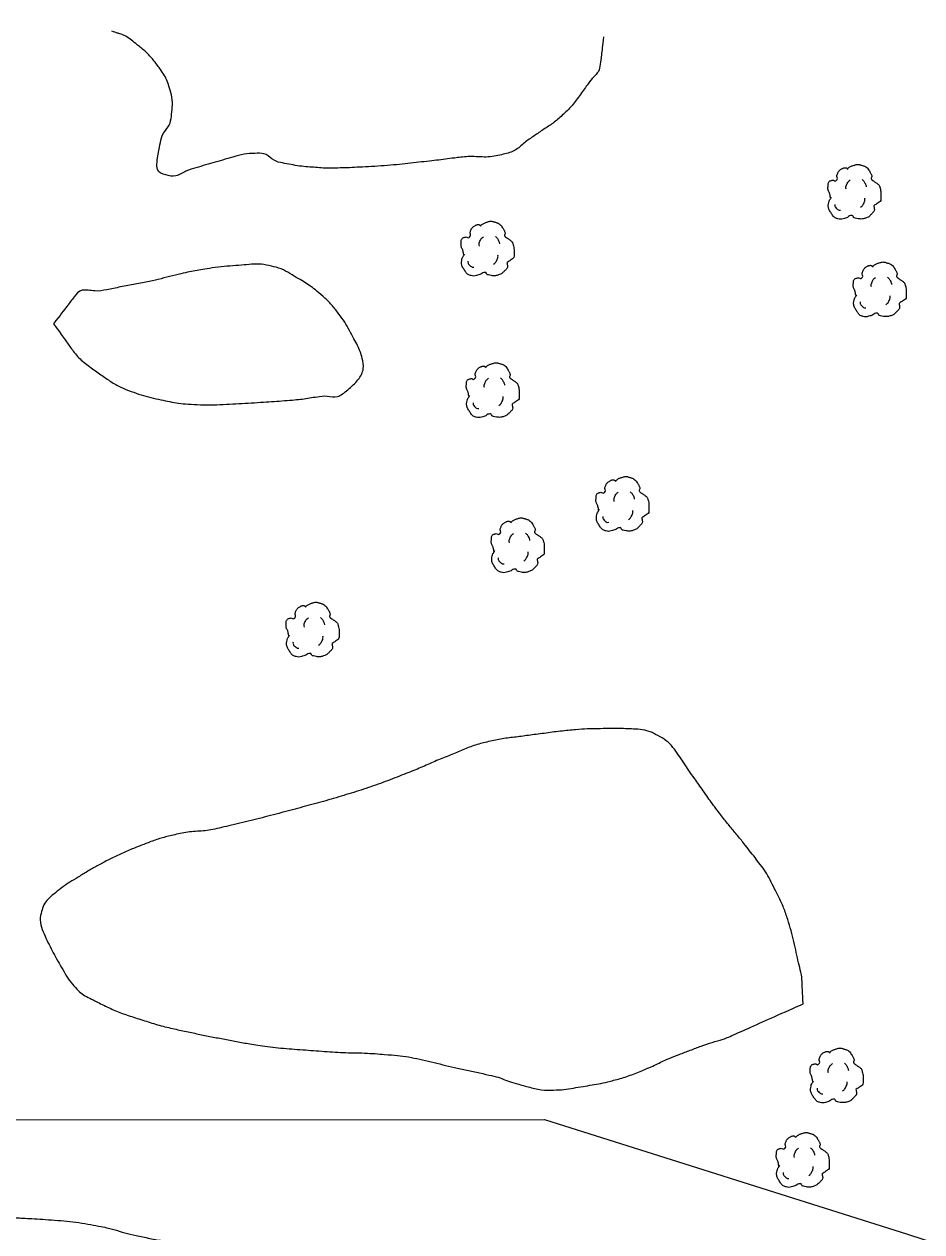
# Model space of a CAD drawing. Extents: x 2145380 to 2156929, y 139568 to 149130.
# Drawn here: x 2156329.9 to 2156441.4, y 143360.5 to 143510.6 of the extents above; entities that cross this region are included whole.
import ezdxf

# ---------------------------------------------------------------- set-up
doc = ezdxf.new("R2010")
doc.units = 0
for name, color, linetype in [('TOPO_Fence', 7, 'Continuous'), ('TOPO_Tree', 7, 'Continuous'), ('TOPO_Tree Line', 7, 'Continuous')]:
    doc.layers.add(name, color=color, linetype=linetype)

# ---------------------------------------------------------------- blocks, each defined once
blk = doc.blocks.new('TREE')
at = {"layer": 'TOPO_Tree'}
for points in [[(-14.07, -0.4), (-14.17, 0.5), (-14.37, 1.38), (-14.6, 2.25), (-14.84, 3.17), (-15.47, 3.96), (-15.66, 4.9), (-15.8, 5.59), (-15.71, 6.31), (-15.66, 7.01), (-15.6, 7.91), (-15.72, 8.8), (-15.13, 9.66), (-14.62, 10.42), (-13.76, 10.49), (-13.02, 10.72), (-12.18, 10.98), (-11.06, 10), (-10.37, 10.72), (-9.4, 11.74), (-10.29, 13.28), (-9.84, 14.42), (-9.56, 15.15), (-9.32, 15.89), (-8.78, 16.54), (-8.18, 17.26), (-7.5, 17.68), (-6.67, 18.13), (-6.14, 18.41), (-5.61, 18.61), (-5.08, 18.66), (-4.55, 18.71), (-4.02, 18.54), (-3.49, 18.13)], [(-3.49, 17.6), (-3.07, 18.27), (-2.58, 18.8), (-1.9, 19.19), (-1.05, 19.68), (-0.19, 19.96), (0.74, 20.24), (1.62, 20.51), (2.51, 20.82), (3.39, 20.77), (4.1, 20.73), (4.8, 20.47), (5.51, 20.24), (6.43, 19.95), (7.32, 19.73), (8.15, 19.19), (9.36, 18.4), (10.02, 17.21), (10.8, 16.01), (11.24, 15.33), (11.58, 14.62), (11.86, 13.89), (12.17, 13.08), (11.37, 12.02), (11.86, 11.25), (12, 11.03), (12.18, 10.86), (12.39, 10.72), (12.91, 10.35), (13.45, 10.02), (13.97, 9.66), (14.7, 9.16), (15.41, 8.68), (16.09, 8.07), (16.7, 7.53), (16.93, 6.73), (17.15, 5.95), (17.59, 4.38), (17.71, 2.77), (17.68, 1.19), (17.65, -0.25), (17.83, -2.22), (16.62, -3.04), (15.47, -3.83), (14.31, -4.58), (13.16, -5.35)], [(-4.21, 5.09), (-4.46, 6.09), (-4.3, 7.21), (-3.84, 8.21), (-3.33, 9.34), (-2.71, 10.27), (-1.64, 10.97)], [(5.89, 11.15), (6.5, 10.68), (6.96, 10.17), (7.36, 9.5), (7.93, 8.56), (8.31, 7.6), (8.46, 6.56)], [(13.16, -5.34), (13.25, -5.81), (13.36, -6.28), (13.45, -6.75), (13.76, -8.52), (12.24, -10.03), (10.8, -11.51), (9.98, -12.34), (9.13, -12.77), (8.15, -13.1), (5.97, -13.83), (3.32, -13.56), (1.27, -13.1), (0.49, -12.92), (-0.06, -11.44), (-0.84, -11.51), (-2.04, -11.61), (-3.28, -12.78), (-4.55, -13.1), (-6.06, -13.47), (-7.77, -14.03), (-9.31, -13.62), (-11.36, -13.09), (-12.84, -11.41), (-14.07, -9.39), (-15.32, -7.35), (-15.61, -5.13), (-15.13, -3.04), (-14.87, -1.89), (-13.91, -0.75), (-13.54, 0.13)], [(-11.38, -4.46), (-11.47, -5.41), (-11.03, -6.32), (-10.09, -7.22), (-9.3, -7.97), (-8.49, -8.26), (-7.7, -8.14)], [(4.79, -6.29), (5.71, -5.66), (6.3, -4.92), (6.81, -3.91), (7.36, -2.81), (7.63, -1.7), (7.54, -0.6)]]:
    blk.add_open_spline(points, degree=3, dxfattribs=at)

msp = doc.modelspace()

# ---------------------------------------------------------------- linework, layer by layer
at = {"layer": 'TOPO_Fence'}
msp.add_lwpolyline([(2156274.63, 143510.5), (2156274.82, 143458.07), (2156275.76, 143374.4), (2156394.51, 143374.45), (2156439.59, 143360.19), (2156541.79, 143326.83), (2156628.39, 143298.22), (2156726.47, 143265.91), (2156809.31, 143241.34), (2156891.36, 143211.8), (2156923.97, 143201.95)], dxfattribs=at)
at = {"layer": 'TOPO_Tree'}
msp.add_open_spline([(2156267.22, 143510.59), (2156267.29, 143509.34), (2156267.35, 143508.09), (2156267.42, 143506.84), (2156267.55, 143504.41), (2156267.1, 143501.97), (2156266.97, 143499.54), (2156266.88, 143497.69), (2156266.78, 143495.84), (2156266.7, 143493.99), (2156266.56, 143490.83), (2156266.43, 143487.67), (2156266.5, 143484.52), (2156266.54, 143482.66), (2156266.65, 143480.81), (2156266.77, 143478.96), (2156266.89, 143476.96), (2156267.03, 143474.96), (2156267.16, 143472.95), (2156267.24, 143471.7), (2156267.31, 143470.43), (2156267.31, 143469.18), (2156267.31, 143468.18), (2156266.64, 143467.29), (2156266.47, 143466.3), (2156266.23, 143464.94), (2156265.96, 143463.58), (2156266.02, 143462.21), (2156266.09, 143460.36), (2156266.33, 143458.51), (2156266.4, 143456.65), (2156266.47, 143454.75), (2156266.55, 143452.84), (2156266.62, 143450.94), (2156266.67, 143449.55), (2156266.73, 143448.15), (2156266.77, 143446.76), (2156266.83, 143444.68), (2156266.51, 143442.6), (2156266.34, 143440.52), (2156266.15, 143438.16), (2156265.87, 143435.82), (2156265.71, 143433.45), (2156265.56, 143431.21), (2156265.54, 143428.97), (2156265.57, 143426.72), (2156265.58, 143425.22), (2156265.6, 143423.71), (2156265.66, 143422.2), (2156265.76, 143419.69), (2156265.86, 143417.18), (2156265.96, 143414.67), (2156266.08, 143411.82), (2156266.23, 143408.97), (2156266.35, 143406.12), (2156266.45, 143403.72), (2156266.4, 143401.32), (2156266.46, 143398.93), (2156266.51, 143396.76), (2156267.24, 143394.61), (2156267.18, 143392.46), (2156267.15, 143391.37), (2156266.65, 143390.31), (2156266.57, 143389.21), (2156266.47, 143387.94), (2156266.37, 143386.67), (2156266.28, 143385.39), (2156266.16, 143383.76), (2156266.02, 143382.14), (2156265.94, 143380.51), (2156265.88, 143379.19), (2156265.97, 143377.88), (2156266, 143376.56), (2156266.02, 143375.57), (2156266.09, 143374.57), (2156266.11, 143373.57), (2156266.12, 143372.7), (2156265.88, 143371.84), (2156265.8, 143370.97), (2156265.7, 143369.79), (2156265.72, 143368.6), (2156265.87, 143367.41), (2156265.98, 143366.53), (2156266.36, 143365.58), (2156267.22, 143365.13), (2156268.08, 143364.68), (2156268.94, 143364.7), (2156269.83, 143364.64), (2156270.83, 143364.58), (2156271.83, 143364.49), (2156272.83, 143364.49), (2156274.11, 143364.48), (2156275.38, 143364.52), (2156276.65, 143364.51), (2156277.89, 143364.51), (2156279.12, 143364.41), (2156280.36, 143364.43), (2156281.53, 143364.45), (2156282.69, 143364.63), (2156283.86, 143364.69), (2156285.81, 143364.79), (2156287.78, 143364.93), (2156289.73, 143364.84), (2156290.76, 143364.8), (2156291.79, 143364.59), (2156292.82, 143364.53), (2156294.19, 143364.43), (2156295.56, 143364.34), (2156296.93, 143364.27), (2156298.56, 143364.18), (2156300.2, 143364.09), (2156301.83, 143364.02), (2156303.1, 143363.97), (2156304.37, 143363.94), (2156305.64, 143363.89), (2156307.88, 143363.81), (2156310.12, 143363.72), (2156312.37, 143363.61), (2156314.18, 143363.52), (2156315.98, 143363.27), (2156317.78, 143363.06), (2156319.23, 143362.89), (2156320.64, 143362.47), (2156322.1, 143362.37), (2156323.13, 143362.31), (2156324.17, 143362.39), (2156325.21, 143362.37), (2156327.02, 143362.31), (2156328.84, 143362.25), (2156330.66, 143362.15), (2156333.68, 143361.97), (2156336.69, 143361.69), (2156339.67, 143361.11), (2156341.05, 143360.83), (2156342.37, 143360.33), (2156343.75, 143360.05), (2156345.49, 143359.68), (2156347.25, 143359.37), (2156349, 143359), (2156351.59, 143358.44), (2156354.16, 143357.81), (2156356.75, 143357.27), (2156358.14, 143356.97), (2156359.54, 143356.8), (2156360.93, 143356.52), (2156361.85, 143356.33), (2156362.76, 143356.14), (2156363.65, 143355.86), (2156366.12, 143355.09), (2156368.59, 143354.27), (2156371.06, 143353.49), (2156372.21, 143353.13), (2156373.35, 143352.78), (2156374.5, 143352.42), (2156375.41, 143352.13), (2156376.32, 143351.85), (2156377.24, 143351.59), (2156378.22, 143351.31), (2156379.25, 143351.2), (2156380.24, 143350.97), (2156382.57, 143350.41), (2156384.89, 143349.83), (2156387.19, 143349.16), (2156388.64, 143348.74), (2156390.05, 143348.2), (2156391.5, 143347.79), (2156392.41, 143347.54), (2156393.32, 143347.29), (2156394.23, 143347.04), (2156395.07, 143346.82), (2156395.9, 143346.59), (2156396.73, 143346.36), (2156398, 143346.03), (2156399.28, 143345.78), (2156400.56, 143345.52), (2156401.59, 143345.31), (2156402.63, 143345.09), (2156403.67, 143344.91), (2156404.61, 143344.74), (2156405.55, 143344.6), (2156406.5, 143344.44), (2156407.72, 143344.23), (2156408.95, 143344.01), (2156410.18, 143343.78), (2156411.32, 143343.58), (2156412.47, 143343.43), (2156413.58, 143343.09), (2156414.54, 143342.8), (2156415.47, 143342.44), (2156416.42, 143342.13), (2156417.74, 143341.69), (2156419.06, 143341.26), (2156420.38, 143340.82), (2156421.88, 143340.33), (2156423.39, 143339.85), (2156424.91, 143339.39), (2156426.69, 143338.85), (2156428.5, 143338.38), (2156430.3, 143337.92), (2156431.98, 143337.48), (2156433.65, 143337.06), (2156435.34, 143336.66), (2156436.96, 143336.28), (2156438.61, 143335.98), (2156440.24, 143335.61), (2156441.18, 143335.39), (2156442.11, 143335.13), (2156443.05, 143334.92), (2156444.44, 143334.61), (2156445.84, 143334.37), (2156447.23, 143334.06), (2156448.77, 143333.72), (2156450.31, 143333.37), (2156451.84, 143332.99), (2156453.38, 143332.61), (2156454.92, 143332.21), (2156456.45, 143331.79), (2156457.8, 143331.42), (2156459.14, 143331.05), (2156460.48, 143330.67), (2156461.95, 143330.26), (2156463.41, 143329.82), (2156464.87, 143329.41), (2156466.71, 143328.9), (2156468.57, 143328.51), (2156470.41, 143328.02), (2156472.14, 143327.55), (2156473.86, 143327.04), (2156475.59, 143326.57), (2156477.63, 143326.02), (2156479.66, 143325.48), (2156481.72, 143324.99), (2156483.6, 143324.54), (2156485.49, 143324.16), (2156487.37, 143323.73), (2156489.43, 143323.25), (2156491.49, 143322.76), (2156493.54, 143322.25), (2156494.97, 143321.89), (2156496.35, 143321.34), (2156497.78, 143320.97), (2156498.84, 143320.7), (2156499.9, 143320.46), (2156500.96, 143320.23), (2156503.29, 143319.75), (2156505.63, 143319.28), (2156507.97, 143318.84), (2156512.34, 143318.02), (2156516.75, 143317.39), (2156521.13, 143316.59), (2156524.9, 143315.9), (2156528.7, 143315.24), (2156532.35, 143314.07), (2156535.19, 143313.17), (2156538.03, 143312.25), (2156540.86, 143311.34), (2156542.86, 143310.69), (2156544.87, 143310.05), (2156546.87, 143309.4), (2156547.81, 143309.09), (2156548.72, 143308.69), (2156549.67, 143308.39), (2156550.78, 143308.04), (2156551.89, 143307.69), (2156553, 143307.34), (2156554.74, 143306.79), (2156556.49, 143306.24), (2156558.24, 143305.7), (2156559.93, 143305.17), (2156561.67, 143304.81), (2156563.43, 143304.6), (2156565.36, 143304.38), (2156567.31, 143304.39), (2156569.25, 143304.19), (2156570.86, 143304.03), (2156572.48, 143303.86), (2156574.09, 143303.63), (2156575.42, 143303.43), (2156576.73, 143303.11), (2156578.06, 143302.92), (2156578.97, 143302.78), (2156579.89, 143302.68), (2156580.8, 143302.55), (2156582.45, 143302.31), (2156584.08, 143302.04), (2156585.71, 143301.73), (2156587.97, 143301.31), (2156590.2, 143300.75), (2156592.4, 143300.08), (2156594.33, 143299.49), (2156596.2, 143298.72), (2156598.12, 143298.13), (2156600.02, 143297.55), (2156601.92, 143296.99), (2156603.83, 143296.47), (2156606.58, 143295.71), (2156609.32, 143294.89), (2156612.13, 143294.41), (2156615.2, 143293.89), (2156618.27, 143293.39), (2156621.34, 143292.89), (2156622.95, 143292.62), (2156624.55, 143292.36), (2156626.16, 143292.1), (2156627.6, 143291.87), (2156629.05, 143291.7), (2156630.49, 143291.46), (2156631.55, 143291.28), (2156632.61, 143291.08), (2156633.66, 143290.9), (2156635.23, 143290.63), (2156636.78, 143290.3), (2156638.35, 143290.11), (2156640.16, 143289.89), (2156641.96, 143289.67), (2156643.77, 143289.45)], degree=3, dxfattribs=at)
at = {"layer": 'TOPO_Tree Line'}
for points in [[(2156401.86, 143509), (2156401.71, 143507.85), (2156401.57, 143506.71), (2156401.42, 143505.56), (2156401.31, 143504.67), (2156400.54, 143504.01), (2156400.01, 143503.28), (2156398.95, 143501.86), (2156397.99, 143500.42), (2156396.67, 143499.23), (2156395.6, 143498.26), (2156394.41, 143497.52), (2156393.22, 143496.71), (2156392, 143495.88), (2156390.91, 143494.8), (2156389.48, 143494.44), (2156387.53, 143493.96), (2156385.53, 143494.22), (2156383.58, 143493.98), (2156382.48, 143493.85), (2156381.38, 143493.7), (2156380.28, 143493.58), (2156378.91, 143493.42), (2156377.54, 143493.26), (2156376.17, 143493.13), (2156374.61, 143492.98), (2156373.05, 143492.9), (2156371.48, 143492.81), (2156370.31, 143492.75), (2156369.13, 143492.71), (2156367.96, 143492.7), (2156367.03, 143492.7), (2156366.09, 143492.78), (2156365.16, 143492.85), (2156364.09, 143492.94), (2156363.03, 143493.14), (2156361.98, 143493.34), (2156360.9, 143493.54), (2156359.95, 143494.54), (2156358.88, 143494.54), (2156357.55, 143494.53), (2156356.15, 143494.17), (2156354.83, 143493.79), (2156353.62, 143493.45), (2156352.43, 143493.09), (2156351.23, 143492.75), (2156350, 143492.4), (2156348.71, 143491.52), (2156347.49, 143491.84), (2156346.17, 143492.19), (2156346.56, 143494.65), (2156346.82, 143495.93), (2156347.05, 143497), (2156348.03, 143498.02), (2156348.17, 143499.12), (2156348.32, 143500.25), (2156348.31, 143501.53), (2156347.94, 143502.68), (2156347.67, 143503.51), (2156347.32, 143504.27), (2156346.79, 143504.99), (2156345.93, 143506.17), (2156345.03, 143507.16), (2156343.91, 143508.06), (2156343.22, 143508.6), (2156342.53, 143509.14), (2156341.71, 143509.41), (2156341.39, 143509.51), (2156341.08, 143509.62), (2156340.76, 143509.72)], [(2156333.54, 143473.35), (2156334.4, 143474.47), (2156335.25, 143475.58), (2156336.1, 143476.7), (2156336.93, 143477.77), (2156338.74, 143477.31), (2156340.07, 143477.57), (2156341.87, 143477.93), (2156343.68, 143478.27), (2156345.48, 143478.64), (2156346.91, 143478.94), (2156348.31, 143479.34), (2156349.74, 143479.65), (2156350.66, 143479.86), (2156351.59, 143480.02), (2156352.52, 143480.17), (2156353.98, 143480.42), (2156355.45, 143480.52), (2156356.91, 143480.65), (2156358.13, 143480.75), (2156359.37, 143480.8), (2156360.59, 143480.52), (2156361.83, 143480.24), (2156362.89, 143479.6), (2156363.98, 143478.95), (2156364.77, 143478.48), (2156365.51, 143478.01), (2156366.22, 143477.43), (2156367.27, 143476.57), (2156368.18, 143475.62), (2156369, 143474.53), (2156369.73, 143473.55), (2156370.28, 143472.55), (2156370.88, 143471.44), (2156371.3, 143470.67), (2156371.66, 143469.9), (2156371.85, 143469.12), (2156372.19, 143467.78), (2156371.46, 143466.35), (2156370.06, 143465.14), (2156368.8, 143464.05), (2156367.53, 143464.47), (2156366.24, 143464.28), (2156365.33, 143464.15), (2156364.44, 143463.98), (2156363.53, 143463.91), (2156362.23, 143463.8), (2156360.93, 143463.7), (2156359.64, 143463.62), (2156358.1, 143463.52), (2156356.56, 143463.43), (2156355.02, 143463.35), (2156353.41, 143463.26), (2156351.79, 143463.28), (2156350.18, 143463.38), (2156349.07, 143463.45), (2156347.98, 143463.68), (2156346.88, 143463.91), (2156345.63, 143464.17), (2156344.41, 143464.5), (2156343.21, 143464.95), (2156341.86, 143465.44), (2156340.65, 143466.15), (2156339.46, 143466.99), (2156338.02, 143468.02), (2156336.61, 143469.07), (2156335.6, 143470.48), (2156334.92, 143471.44), (2156334.23, 143472.4), (2156333.54, 143473.35)], [(2156426.63, 143388.83), (2156426.63, 143388.83), (2156423.75, 143387.55), (2156420.87, 143386.26), (2156417.99, 143384.98), (2156416.7, 143384.4), (2156415.32, 143384.07), (2156413.99, 143383.58), (2156412.62, 143383.08), (2156411.25, 143382.55), (2156409.89, 143382.01), (2156409.11, 143381.69), (2156408.39, 143381.27), (2156407.62, 143380.95), (2156405.99, 143380.25), (2156404.34, 143379.64), (2156402.62, 143379.21), (2156401.53, 143378.93), (2156400.42, 143378.76), (2156399.31, 143378.57), (2156398.11, 143378.37), (2156396.91, 143378.16), (2156395.71, 143378.12), (2156394.1, 143378.08), (2156392.49, 143378.51), (2156390.89, 143378.96), (2156389.91, 143379.24), (2156389.01, 143379.66), (2156388.03, 143379.89), (2156386.46, 143380.25), (2156384.87, 143380.58), (2156383.3, 143380.94), (2156381.87, 143381.27), (2156380.45, 143381.63), (2156379.02, 143381.95), (2156377.64, 143382.25), (2156376.24, 143382.42), (2156374.84, 143382.54), (2156372.18, 143382.75), (2156369.51, 143382.75), (2156366.85, 143382.95), (2156364.15, 143383.15), (2156361.44, 143383.34), (2156358.75, 143383.74), (2156357.08, 143383.99), (2156355.43, 143384.31), (2156353.77, 143384.63), (2156352.1, 143384.95), (2156350.45, 143385.3), (2156348.79, 143385.66), (2156346.9, 143386.08), (2156345.07, 143386.66), (2156343.23, 143387.26), (2156341.55, 143387.8), (2156339.98, 143388.56), (2156338.39, 143389.35), (2156337.63, 143389.74), (2156336.89, 143390.15), (2156336.3, 143390.8), (2156335.45, 143391.76), (2156334.86, 143392.82), (2156334.22, 143393.9), (2156333.63, 143394.92), (2156333.1, 143395.94), (2156332.6, 143397), (2156332.12, 143398.03), (2156331.78, 143399.29), (2156332.06, 143400.35), (2156332.28, 143401.15), (2156332.86, 143401.89), (2156333.54, 143402.45), (2156334.45, 143403.19), (2156335.33, 143403.82), (2156336.3, 143404.4), (2156337.49, 143405.13), (2156338.66, 143405.84), (2156339.9, 143406.49), (2156341.31, 143407.22), (2156342.75, 143407.86), (2156344.22, 143408.45), (2156345.64, 143409.01), (2156347.07, 143409.5), (2156348.55, 143409.84), (2156350.43, 143410.27), (2156352.38, 143410.28), (2156354.25, 143410.71), (2156357.03, 143411.36), (2156359.81, 143412.05), (2156362.58, 143412.79), (2156365.14, 143413.47), (2156367.69, 143414.16), (2156370.22, 143414.93), (2156372.65, 143415.68), (2156375.04, 143416.56), (2156377.4, 143417.49), (2156379.17, 143418.18), (2156380.89, 143418.98), (2156382.65, 143419.69), (2156384.19, 143420.32), (2156385.73, 143420.98), (2156387.36, 143421.37), (2156389.05, 143421.78), (2156390.77, 143421.96), (2156392.48, 143422.19), (2156394.48, 143422.45), (2156396.48, 143422.73), (2156398.49, 143422.9), (2156399.81, 143423.01), (2156401.13, 143423.02), (2156402.45, 143423.05), (2156403.39, 143423.07), (2156404.33, 143423.04), (2156405.27, 143423), (2156406.41, 143422.95), (2156407.52, 143422.75), (2156408.58, 143422.18), (2156409.69, 143421.58), (2156410.49, 143420.72), (2156411.17, 143419.75), (2156411.84, 143418.8), (2156412.43, 143417.82), (2156413.1, 143416.89), (2156414.24, 143415.3), (2156415.35, 143413.68), (2156416.56, 143412.13), (2156417.45, 143410.97), (2156418.4, 143409.86), (2156419.32, 143408.72), (2156419.99, 143407.87), (2156420.66, 143407.02), (2156421.31, 143406.15), (2156422, 143405.24), (2156422.54, 143404.23), (2156423.06, 143403.2), (2156423.76, 143401.83), (2156424.38, 143400.43), (2156424.83, 143398.95), (2156425.24, 143397.59), (2156425.56, 143396.23), (2156425.86, 143394.84), (2156426.11, 143393.65), (2156426.46, 143392.46), (2156426.51, 143391.25), (2156426.55, 143390.44), (2156426.59, 143389.64), (2156426.63, 143388.83)]]:
    msp.add_open_spline(points, degree=3, dxfattribs=at)

# ---------------------------------------------------------------- block references
at = {"layer": 'TOPO_Tree', "xscale": 0.19685000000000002, "yscale": 0.19685000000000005}
for p in [(2156432.81, 143489.07), (2156387.25, 143482.01), (2156435.95, 143476.94), (2156387.89, 143464.42), (2156404, 143450.28), (2156391, 143445.14), (2156365.52, 143434.66), (2156430.6, 143379.25), (2156426.39, 143368.75)]:
    msp.add_blockref('TREE', p, dxfattribs=at)

doc.saveas('drawing.dxf')
